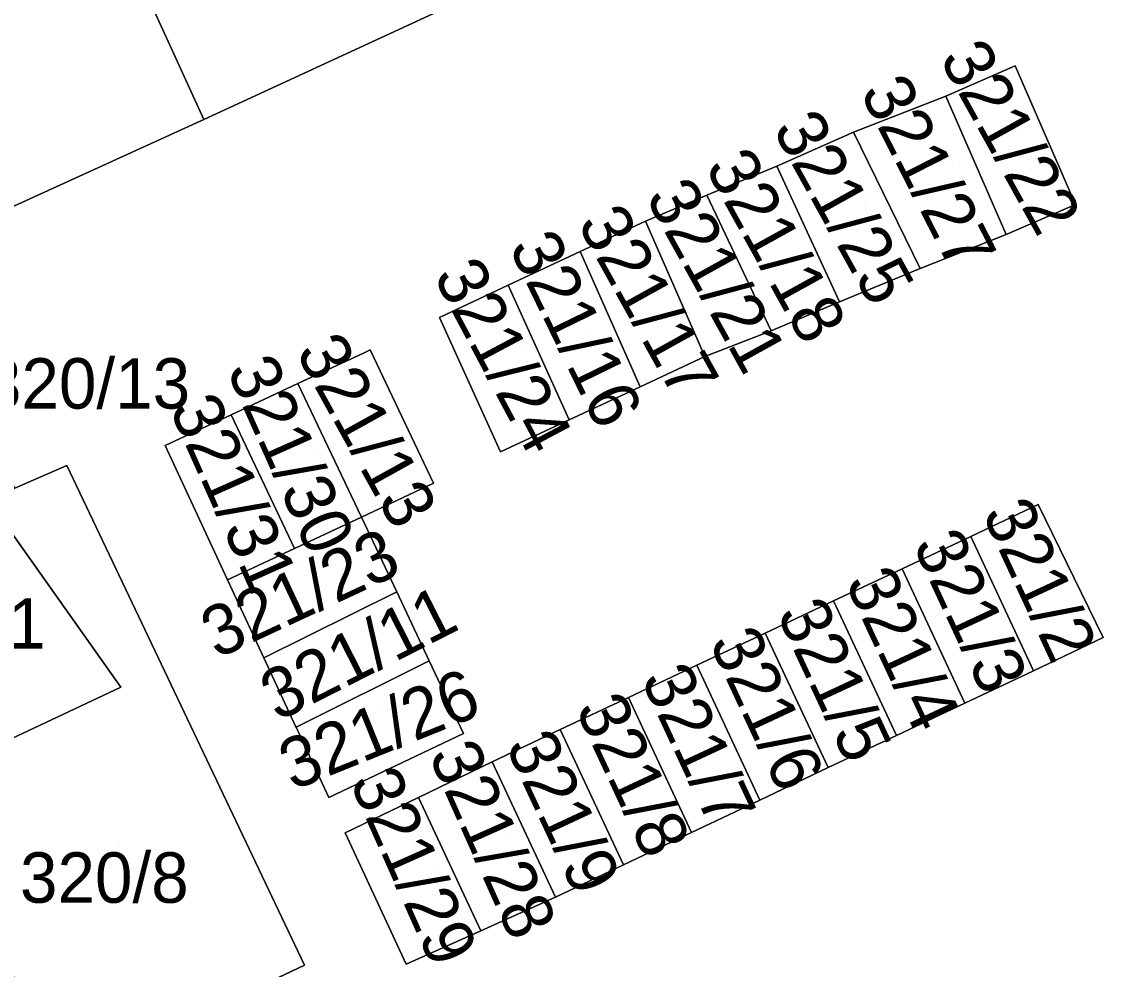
# Model space of a CAD drawing. Extents: x -264070 to -262271, y -1238894 to -1238141.
# Drawn here: x -263627.53 to -263584.01, y -1238522.14 to -1238484.57 of the extents above; entities that cross this region are included whole.
import ezdxf

# ---------------------------------------------------------------- set-up
doc = ezdxf.new("R2010")
doc.units = 0
for name, color, linetype in [('body_kn', 7, 'Continuous'), ('kladpar_druhypozemkov', 7, 'Continuous'), ('kladpar_hranice', 7, 'Continuous'), ('kladpar_parcelnecisla', 7, 'Continuous'), ('kladpar_plochy', 7, 'Continuous')]:
    doc.layers.add(name, color=color, linetype=linetype)

msp = doc.modelspace()

# ---------------------------------------------------------------- linework, layer by layer
at = {"layer": 'body_kn'}
for p, q in [((-263588.13, -1238486.32), (-263588.13, -1238486.32)), ((-263590.88, -1238487.52), (-263590.88, -1238487.52)), ((-263590.88, -1238487.52), (-263590.88, -1238487.52)), ((-263620.31, -1238488.44), (-263620.31, -1238488.44)), ((-263594.54, -1238488.95), (-263594.54, -1238488.95)), ((-263594.54, -1238488.95), (-263594.54, -1238488.95)), ((-263597.58, -1238490.29), (-263597.58, -1238490.29)), ((-263597.58, -1238490.29), (-263597.58, -1238490.29)), ((-263600.36, -1238491.45), (-263600.36, -1238491.45)), ((-263600.36, -1238491.45), (-263600.36, -1238491.45)), ((-263585.73, -1238491.81), (-263585.73, -1238491.81)), ((-263602.79, -1238492.47), (-263602.79, -1238492.47)), ((-263588.48, -1238493.01), (-263588.48, -1238493.01)), ((-263605.38, -1238493.68), (-263605.38, -1238493.68)), ((-263591.9, -1238494.35), (-263591.9, -1238494.35)), ((-263608.24, -1238495.02), (-263608.24, -1238495.02)), ((-263595.1, -1238495.67), (-263595.1, -1238495.67)), ((-263595.1, -1238495.67), (-263595.1, -1238495.67)), ((-263610.96, -1238496.29), (-263610.96, -1238496.29)), ((-263597.8, -1238496.83), (-263597.8, -1238496.83)), ((-263613.98, -1238497.71), (-263613.98, -1238497.71)), ((-263613.71, -1238497.58), (-263613.71, -1238497.58)), ((-263600.44, -1238497.84), (-263600.44, -1238497.84)), ((-263600.44, -1238497.84), (-263600.44, -1238497.84)), ((-263616.58, -1238498.92), (-263616.58, -1238498.92)), ((-263616.58, -1238498.92), (-263616.58, -1238498.92)), ((-263603, -1238499.04), (-263603, -1238499.04)), ((-263603, -1238499.04), (-263603, -1238499.04)), ((-263619.22, -1238500.15), (-263619.22, -1238500.15)), ((-263605.82, -1238500.36), (-263605.82, -1238500.36)), ((-263605.82, -1238500.36), (-263605.82, -1238500.36)), ((-263621.85, -1238501.37), (-263621.85, -1238501.37)), ((-263621.85, -1238501.37), (-263621.85, -1238501.37)), ((-263608.54, -1238501.63), (-263608.54, -1238501.63)), ((-263625.74, -1238502.17), (-263625.74, -1238502.17)), ((-263611.2, -1238502.87), (-263611.2, -1238502.87)), ((-263611.2, -1238502.87), (-263611.2, -1238502.87)), ((-263587.21, -1238503.71), (-263587.21, -1238503.71)), ((-263614.06, -1238504.22), (-263614.06, -1238504.22)), ((-263589.89, -1238504.98), (-263589.89, -1238504.98)), ((-263616.72, -1238505.46), (-263616.72, -1238505.46)), ((-263592.61, -1238506.26), (-263592.61, -1238506.26)), ((-263619.37, -1238506.7), (-263619.37, -1238506.7)), ((-263612.66, -1238507.18), (-263612.66, -1238507.18)), ((-263612.66, -1238507.18), (-263612.66, -1238507.18)), ((-263595.33, -1238507.54), (-263595.33, -1238507.54)), ((-263595.33, -1238507.54), (-263595.33, -1238507.54)), ((-263598.04, -1238508.81), (-263598.04, -1238508.81)), ((-263598.04, -1238508.81), (-263598.04, -1238508.81)), ((-263584.64, -1238508.99), (-263584.64, -1238508.99)), ((-263584.64, -1238508.99), (-263584.64, -1238508.99)), ((-263618.02, -1238509.6), (-263618.02, -1238509.6)), ((-263617.93, -1238509.79), (-263617.93, -1238509.79)), ((-263617.93, -1238509.79), (-263617.93, -1238509.79)), ((-263611.37, -1238509.92), (-263611.37, -1238509.92)), ((-263600.75, -1238510.09), (-263600.75, -1238510.09)), ((-263600.75, -1238510.09), (-263600.75, -1238510.09)), ((-263587.4, -1238510.31), (-263587.4, -1238510.31)), ((-263587.4, -1238510.31), (-263587.4, -1238510.31)), ((-263623.6, -1238510.96), (-263623.6, -1238510.96)), ((-263603.46, -1238511.37), (-263603.46, -1238511.37)), ((-263590.12, -1238511.59), (-263590.12, -1238511.59)), ((-263590.12, -1238511.59), (-263590.12, -1238511.59)), ((-263616.67, -1238512.5), (-263616.67, -1238512.5)), ((-263616.65, -1238512.55), (-263616.65, -1238512.55)), ((-263616.65, -1238512.55), (-263616.65, -1238512.55)), ((-263610.01, -1238512.8), (-263610.01, -1238512.8)), ((-263606.17, -1238512.64), (-263606.17, -1238512.64)), ((-263606.17, -1238512.64), (-263606.17, -1238512.64)), ((-263592.83, -1238512.87), (-263592.83, -1238512.87)), ((-263608.87, -1238513.92), (-263608.87, -1238513.92)), ((-263595.54, -1238514.15), (-263595.54, -1238514.15)), ((-263615.35, -1238515.34), (-263615.35, -1238515.34)), ((-263611.79, -1238515.33), (-263611.79, -1238515.33)), ((-263598.25, -1238515.44), (-263598.25, -1238515.44)), ((-263614.7, -1238516.73), (-263614.7, -1238516.73)), ((-263614.7, -1238516.73), (-263614.7, -1238516.73)), ((-263600.96, -1238516.72), (-263600.96, -1238516.72)), ((-263600.96, -1238516.72), (-263600.96, -1238516.72)), ((-263603.66, -1238518), (-263603.66, -1238518)), ((-263606.36, -1238519.29), (-263606.36, -1238519.29)), ((-263609.32, -1238520.62), (-263609.32, -1238520.62)), ((-263609.32, -1238520.62), (-263609.32, -1238520.62)), ((-263616.32, -1238521.98), (-263616.32, -1238521.98)), ((-263616.32, -1238521.98), (-263616.32, -1238521.98)), ((-263612.28, -1238521.94), (-263612.28, -1238521.94))]:
    msp.add_line(p, q, dxfattribs=at)
at = {"layer": 'kladpar_druhypozemkov'}
for p, q in [((-263587.84, -1238489.03), (-263587.84, -1238489.03)), ((-263590.32, -1238490.23), (-263590.32, -1238490.23)), ((-263594.09, -1238491.69), (-263594.09, -1238491.69)), ((-263597, -1238493.15), (-263597, -1238493.15)), ((-263599.75, -1238494), (-263599.75, -1238494)), ((-263602.32, -1238495.29), (-263602.32, -1238495.29)), ((-263604.97, -1238496.75), (-263604.97, -1238496.75)), ((-263607.63, -1238497.6), (-263607.63, -1238497.6)), ((-263613.11, -1238500.31), (-263613.11, -1238500.31)), ((-263615.97, -1238501.56), (-263615.97, -1238501.56)), ((-263618.5, -1238502.65), (-263618.5, -1238502.65)), ((-263616.52, -1238506.21), (-263616.52, -1238506.21)), ((-263586.34, -1238506.59), (-263586.34, -1238506.59)), ((-263589.12, -1238507.91), (-263589.12, -1238507.91)), ((-263615.04, -1238509.08), (-263615.04, -1238509.08)), ((-263591.89, -1238509.12), (-263591.89, -1238509.12)), ((-263594.54, -1238510.49), (-263594.54, -1238510.49)), ((-263613.2, -1238511.83), (-263613.2, -1238511.83)), ((-263597.28, -1238511.78), (-263597.28, -1238511.78)), ((-263599.97, -1238512.9), (-263599.97, -1238512.9)), ((-263602.66, -1238514.15), (-263602.66, -1238514.15)), ((-263605.6, -1238515.6), (-263605.6, -1238515.6)), ((-263608.28, -1238516.88), (-263608.28, -1238516.88)), ((-263623.64, -1238517.26), (-263623.64, -1238517.26)), ((-263611.14, -1238518.1), (-263611.14, -1238518.1))]:
    msp.add_line(p, q, dxfattribs=at)
at = {"layer": 'kladpar_hranice'}
msp.add_line((-263616.32, -1238521.98), (-263625.74, -1238502.17), dxfattribs=at)
for points in [[(-263620.31, -1238488.44), (-263608.82, -1238483.13), (-263596.94, -1238477.62), (-263582.53, -1238471.05), (-263569.12, -1238464.99)], [(-263608.82, -1238483.13), (-263620.31, -1238488.44), (-263625.68, -1238476.69), (-263620.35, -1238474.22), (-263620.48, -1238473.78), (-263614.35, -1238471), (-263608.82, -1238483.13)], [(-263625.68, -1238476.69), (-263620.31, -1238488.44), (-263635.06, -1238495.16), (-263640.38, -1238483.31), (-263634.61, -1238480.69), (-263634.79, -1238480.25), (-263632.27, -1238479.18), (-263632.09, -1238479.59), (-263625.68, -1238476.69)], [(-263610.96, -1238496.29), (-263608.54, -1238501.63), (-263605.82, -1238500.36), (-263603, -1238499.04), (-263600.44, -1238497.84), (-263597.8, -1238496.83), (-263595.1, -1238495.67), (-263591.9, -1238494.35), (-263588.48, -1238493.01), (-263585.73, -1238491.81), (-263588.13, -1238486.32), (-263590.88, -1238487.52), (-263594.54, -1238488.95), (-263597.58, -1238490.29), (-263600.36, -1238491.45), (-263602.79, -1238492.47), (-263605.38, -1238493.68), (-263608.24, -1238495.02), (-263610.96, -1238496.29)], [(-263590.88, -1238487.52), (-263588.13, -1238486.32), (-263585.73, -1238491.81), (-263588.48, -1238493.01), (-263590.88, -1238487.52)], [(-263594.54, -1238488.95), (-263590.88, -1238487.52), (-263588.48, -1238493.01), (-263591.9, -1238494.35), (-263594.54, -1238488.95)], [(-263625.74, -1238502.17), (-263627.81, -1238503.06), (-263629.3, -1238499.82), (-263630.95, -1238500.62), (-263635.06, -1238495.16), (-263620.31, -1238488.44)], [(-263597.58, -1238490.29), (-263594.54, -1238488.95), (-263591.9, -1238494.35), (-263595.1, -1238495.67), (-263597.58, -1238490.29)], [(-263595.1, -1238495.67), (-263597.8, -1238496.83), (-263600.36, -1238491.45), (-263597.58, -1238490.29), (-263595.1, -1238495.67)], [(-263600.36, -1238491.45), (-263597.8, -1238496.83), (-263600.44, -1238497.84), (-263602.79, -1238492.47), (-263600.36, -1238491.45)], [(-263600.44, -1238497.84), (-263603, -1238499.04), (-263605.38, -1238493.68), (-263602.79, -1238492.47), (-263600.44, -1238497.84)], [(-263603, -1238499.04), (-263605.82, -1238500.36), (-263608.24, -1238495.02), (-263605.38, -1238493.68), (-263603, -1238499.04)], [(-263605.82, -1238500.36), (-263608.54, -1238501.63), (-263610.96, -1238496.29), (-263608.24, -1238495.02), (-263605.82, -1238500.36)], [(-263619.37, -1238506.7), (-263618.02, -1238509.6), (-263617.93, -1238509.79), (-263616.67, -1238512.5), (-263616.65, -1238512.55), (-263615.35, -1238515.34), (-263610.01, -1238512.8), (-263611.37, -1238509.92), (-263612.66, -1238507.18), (-263614.06, -1238504.22), (-263611.2, -1238502.87), (-263613.71, -1238497.58), (-263613.98, -1238497.71), (-263616.58, -1238498.92), (-263619.22, -1238500.15), (-263621.85, -1238501.37), (-263619.37, -1238506.7)], [(-263611.2, -1238502.87), (-263614.06, -1238504.22), (-263616.58, -1238498.92), (-263613.98, -1238497.71), (-263613.71, -1238497.58), (-263611.2, -1238502.87)], [(-263616.58, -1238498.92), (-263614.06, -1238504.22), (-263616.72, -1238505.46), (-263619.22, -1238500.15), (-263616.58, -1238498.92)], [(-263621.85, -1238501.37), (-263619.22, -1238500.15), (-263616.72, -1238505.46), (-263619.37, -1238506.7), (-263621.85, -1238501.37)], [(-263616.32, -1238521.98), (-263625.87, -1238526.51), (-263631.61, -1238514.72), (-263623.6, -1238510.96), (-263628.87, -1238503.54), (-263627.81, -1238503.06), (-263625.74, -1238502.17), (-263616.32, -1238521.98)], [(-263628.87, -1238503.54), (-263623.6, -1238510.96), (-263631.61, -1238514.72), (-263635.54, -1238506.57), (-263628.87, -1238503.54)], [(-263606.36, -1238519.29), (-263603.66, -1238518), (-263600.96, -1238516.72), (-263598.25, -1238515.44), (-263595.54, -1238514.15), (-263592.83, -1238512.87), (-263590.12, -1238511.59), (-263587.4, -1238510.31), (-263584.64, -1238508.99), (-263587.21, -1238503.71), (-263589.89, -1238504.98), (-263592.61, -1238506.26), (-263595.33, -1238507.54), (-263598.04, -1238508.81), (-263600.75, -1238510.09), (-263603.46, -1238511.37), (-263606.17, -1238512.64), (-263608.87, -1238513.92), (-263611.79, -1238515.33), (-263614.7, -1238516.73), (-263612.28, -1238521.94), (-263609.32, -1238520.62), (-263606.36, -1238519.29)], [(-263584.64, -1238508.99), (-263587.4, -1238510.31), (-263589.89, -1238504.98), (-263587.21, -1238503.71), (-263584.64, -1238508.99)], [(-263617.93, -1238509.79), (-263618.02, -1238509.6), (-263619.37, -1238506.7), (-263616.72, -1238505.46), (-263614.06, -1238504.22), (-263612.66, -1238507.18), (-263617.93, -1238509.79)], [(-263587.4, -1238510.31), (-263590.12, -1238511.59), (-263592.61, -1238506.26), (-263589.89, -1238504.98), (-263587.4, -1238510.31)], [(-263590.12, -1238511.59), (-263592.83, -1238512.87), (-263595.33, -1238507.54), (-263592.61, -1238506.26), (-263590.12, -1238511.59)], [(-263612.66, -1238507.18), (-263611.37, -1238509.92), (-263616.65, -1238512.55), (-263616.67, -1238512.5), (-263617.93, -1238509.79), (-263612.66, -1238507.18)], [(-263595.33, -1238507.54), (-263592.83, -1238512.87), (-263595.54, -1238514.15), (-263598.04, -1238508.81), (-263595.33, -1238507.54)], [(-263598.04, -1238508.81), (-263595.54, -1238514.15), (-263598.25, -1238515.44), (-263600.75, -1238510.09), (-263598.04, -1238508.81)], [(-263616.65, -1238512.55), (-263611.37, -1238509.92), (-263610.01, -1238512.8), (-263615.35, -1238515.34), (-263616.65, -1238512.55)], [(-263600.75, -1238510.09), (-263598.25, -1238515.44), (-263600.96, -1238516.72), (-263603.46, -1238511.37), (-263600.75, -1238510.09)], [(-263600.96, -1238516.72), (-263603.66, -1238518), (-263606.17, -1238512.64), (-263603.46, -1238511.37), (-263600.96, -1238516.72)], [(-263606.17, -1238512.64), (-263603.66, -1238518), (-263606.36, -1238519.29), (-263608.87, -1238513.92), (-263606.17, -1238512.64)], [(-263609.32, -1238520.62), (-263611.79, -1238515.33), (-263608.87, -1238513.92), (-263606.36, -1238519.29), (-263609.32, -1238520.62)], [(-263614.7, -1238516.73), (-263611.79, -1238515.33), (-263609.32, -1238520.62), (-263612.28, -1238521.94), (-263614.7, -1238516.73)], [(-263625.87, -1238526.51), (-263616.32, -1238521.98)]]:
    msp.add_lwpolyline(points, dxfattribs=at)
at = {"layer": 'kladpar_plochy'}
for p, q in [((-263620.31, -1238488.44), (-263608.82, -1238483.13)), ((-263588.13, -1238486.32), (-263590.88, -1238487.52)), ((-263585.73, -1238491.81), (-263588.13, -1238486.32)), ((-263590.88, -1238487.52), (-263594.54, -1238488.95)), ((-263635.06, -1238495.16), (-263620.31, -1238488.44)), ((-263594.54, -1238488.95), (-263597.58, -1238490.29)), ((-263597.58, -1238490.29), (-263600.36, -1238491.45)), ((-263600.36, -1238491.45), (-263602.79, -1238492.47)), ((-263588.48, -1238493.01), (-263585.73, -1238491.81)), ((-263602.79, -1238492.47), (-263605.38, -1238493.68)), ((-263591.9, -1238494.35), (-263588.48, -1238493.01)), ((-263605.38, -1238493.68), (-263608.24, -1238495.02)), ((-263595.1, -1238495.67), (-263591.9, -1238494.35)), ((-263608.24, -1238495.02), (-263610.96, -1238496.29)), ((-263597.8, -1238496.83), (-263595.1, -1238495.67)), ((-263610.96, -1238496.29), (-263608.54, -1238501.63)), ((-263600.44, -1238497.84), (-263597.8, -1238496.83)), ((-263613.98, -1238497.71), (-263616.58, -1238498.92)), ((-263613.71, -1238497.58), (-263613.98, -1238497.71)), ((-263611.2, -1238502.87), (-263613.71, -1238497.58)), ((-263603, -1238499.04), (-263600.44, -1238497.84)), ((-263616.58, -1238498.92), (-263619.22, -1238500.15)), ((-263605.82, -1238500.36), (-263603, -1238499.04)), ((-263619.22, -1238500.15), (-263621.85, -1238501.37)), ((-263608.54, -1238501.63), (-263605.82, -1238500.36)), ((-263621.85, -1238501.37), (-263619.37, -1238506.7)), ((-263625.74, -1238502.17), (-263627.81, -1238503.06)), ((-263616.32, -1238521.98), (-263625.74, -1238502.17)), ((-263614.06, -1238504.22), (-263611.2, -1238502.87)), ((-263587.21, -1238503.71), (-263589.89, -1238504.98)), ((-263584.64, -1238508.99), (-263587.21, -1238503.71)), ((-263612.66, -1238507.18), (-263614.06, -1238504.22)), ((-263589.89, -1238504.98), (-263592.61, -1238506.26)), ((-263592.61, -1238506.26), (-263595.33, -1238507.54)), ((-263619.37, -1238506.7), (-263618.02, -1238509.6)), ((-263611.37, -1238509.92), (-263612.66, -1238507.18)), ((-263595.33, -1238507.54), (-263598.04, -1238508.81)), ((-263598.04, -1238508.81), (-263600.75, -1238510.09)), ((-263587.4, -1238510.31), (-263584.64, -1238508.99)), ((-263618.02, -1238509.6), (-263617.93, -1238509.79)), ((-263617.93, -1238509.79), (-263616.67, -1238512.5)), ((-263610.01, -1238512.8), (-263611.37, -1238509.92)), ((-263600.75, -1238510.09), (-263603.46, -1238511.37)), ((-263590.12, -1238511.59), (-263587.4, -1238510.31)), ((-263603.46, -1238511.37), (-263606.17, -1238512.64)), ((-263592.83, -1238512.87), (-263590.12, -1238511.59)), ((-263616.67, -1238512.5), (-263616.65, -1238512.55)), ((-263616.65, -1238512.55), (-263615.35, -1238515.34)), ((-263615.35, -1238515.34), (-263610.01, -1238512.8)), ((-263606.17, -1238512.64), (-263608.87, -1238513.92)), ((-263595.54, -1238514.15), (-263592.83, -1238512.87)), ((-263608.87, -1238513.92), (-263611.79, -1238515.33)), ((-263598.25, -1238515.44), (-263595.54, -1238514.15)), ((-263611.79, -1238515.33), (-263614.7, -1238516.73)), ((-263600.96, -1238516.72), (-263598.25, -1238515.44)), ((-263614.7, -1238516.73), (-263612.28, -1238521.94)), ((-263603.66, -1238518), (-263600.96, -1238516.72)), ((-263606.36, -1238519.29), (-263603.66, -1238518)), ((-263609.32, -1238520.62), (-263606.36, -1238519.29)), ((-263612.28, -1238521.94), (-263609.32, -1238520.62)), ((-263625.87, -1238526.51), (-263616.32, -1238521.98))]:
    msp.add_line(p, q, dxfattribs=at)
for points in [[(-263608.82, -1238483.13), (-263620.31, -1238488.44), (-263625.68, -1238476.69), (-263620.35, -1238474.22), (-263620.48, -1238473.78), (-263614.35, -1238471)], [(-263625.68, -1238476.69), (-263620.31, -1238488.44), (-263635.06, -1238495.16), (-263640.38, -1238483.31), (-263634.61, -1238480.69), (-263634.79, -1238480.25), (-263632.27, -1238479.18), (-263632.09, -1238479.59)], [(-263590.88, -1238487.52), (-263588.13, -1238486.32), (-263585.73, -1238491.81), (-263588.48, -1238493.01)], [(-263594.54, -1238488.95), (-263590.88, -1238487.52), (-263588.48, -1238493.01), (-263591.9, -1238494.35)], [(-263597.58, -1238490.29), (-263594.54, -1238488.95), (-263591.9, -1238494.35), (-263595.1, -1238495.67)], [(-263595.1, -1238495.67), (-263597.8, -1238496.83), (-263600.36, -1238491.45), (-263597.58, -1238490.29)], [(-263600.36, -1238491.45), (-263597.8, -1238496.83), (-263600.44, -1238497.84), (-263602.79, -1238492.47)], [(-263600.44, -1238497.84), (-263603, -1238499.04), (-263605.38, -1238493.68), (-263602.79, -1238492.47)], [(-263603, -1238499.04), (-263605.82, -1238500.36), (-263608.24, -1238495.02), (-263605.38, -1238493.68)], [(-263605.82, -1238500.36), (-263608.54, -1238501.63), (-263610.96, -1238496.29), (-263608.24, -1238495.02)], [(-263611.2, -1238502.87), (-263614.06, -1238504.22), (-263616.58, -1238498.92), (-263613.98, -1238497.71), (-263613.71, -1238497.58)], [(-263616.58, -1238498.92), (-263614.06, -1238504.22), (-263616.72, -1238505.46), (-263619.22, -1238500.15)], [(-263621.85, -1238501.37), (-263619.22, -1238500.15), (-263616.72, -1238505.46), (-263619.37, -1238506.7)], [(-263616.32, -1238521.98), (-263625.87, -1238526.51), (-263631.61, -1238514.72), (-263623.6, -1238510.96), (-263628.87, -1238503.54), (-263627.81, -1238503.06), (-263625.74, -1238502.17)], [(-263628.87, -1238503.54), (-263623.6, -1238510.96), (-263631.61, -1238514.72), (-263635.54, -1238506.57)], [(-263584.64, -1238508.99), (-263587.4, -1238510.31), (-263589.89, -1238504.98), (-263587.21, -1238503.71)], [(-263617.93, -1238509.79), (-263618.02, -1238509.6), (-263619.37, -1238506.7), (-263616.72, -1238505.46), (-263614.06, -1238504.22), (-263612.66, -1238507.18)], [(-263587.4, -1238510.31), (-263590.12, -1238511.59), (-263592.61, -1238506.26), (-263589.89, -1238504.98)], [(-263590.12, -1238511.59), (-263592.83, -1238512.87), (-263595.33, -1238507.54), (-263592.61, -1238506.26)], [(-263612.66, -1238507.18), (-263611.37, -1238509.92), (-263616.65, -1238512.55), (-263616.67, -1238512.5), (-263617.93, -1238509.79)], [(-263595.33, -1238507.54), (-263592.83, -1238512.87), (-263595.54, -1238514.15), (-263598.04, -1238508.81)], [(-263598.04, -1238508.81), (-263595.54, -1238514.15), (-263598.25, -1238515.44), (-263600.75, -1238510.09)], [(-263616.65, -1238512.55), (-263611.37, -1238509.92), (-263610.01, -1238512.8), (-263615.35, -1238515.34)], [(-263600.75, -1238510.09), (-263598.25, -1238515.44), (-263600.96, -1238516.72), (-263603.46, -1238511.37)], [(-263600.96, -1238516.72), (-263603.66, -1238518), (-263606.17, -1238512.64), (-263603.46, -1238511.37)], [(-263606.17, -1238512.64), (-263603.66, -1238518), (-263606.36, -1238519.29), (-263608.87, -1238513.92)], [(-263609.32, -1238520.62), (-263611.79, -1238515.33), (-263608.87, -1238513.92), (-263606.36, -1238519.29)], [(-263614.7, -1238516.73), (-263611.79, -1238515.33), (-263609.32, -1238520.62), (-263612.28, -1238521.94)]]:
    msp.add_lwpolyline(points, close=True, dxfattribs=at)

# ---------------------------------------------------------------- texts
at = {"layer": 'kladpar_parcelnecisla'}
for s, rotation, p in [('321/22', 299, (-263591.153, -1238486.024)), ('321/27', 297, (-263594.301, -1238487.354)), ('321/25', 299, (-263597.768, -1238488.822)), ('321/18', 299, (-263600.452, -1238490.333)), ('321/21', 299, (-263602.813, -1238491.518)), ('321/17', 299, (-263605.518, -1238492.565)), ('321/16', 296, (-263608.229, -1238493.495)), ('321/24', 298, (-263611.227, -1238494.645)), ('321/13', 299, (-263616.69, -1238497.664)), ('321/30', 294, (-263619.421, -1238498.375)), ('321/31', 294, (-263621.692, -1238499.908)), ('321/2', 295, (-263589.457, -1238504.073)), ('321/3', 295, (-263592.203, -1238505.309)), ('321/23', 25, (-263619.795, -1238509.853)), ('321/4', 295, (-263594.89, -1238506.802)), ('321/11', 27, (-263617.381, -1238512.341)), ('321/5', 295, (-263597.603, -1238508.042)), ('321/6', 295, (-263600.28, -1238509.182)), ('321/26', 22, (-263616.788, -1238515.074)), ('321/7', 295, (-263602.99, -1238510.635)), ('321/8', 295, (-263605.59, -1238511.81)), ('321/9', 295, (-263608.36, -1238513.282)), ('321/28', 294, (-263611.411, -1238513.647)), ('321/29', 294, (-263614.542, -1238514.708))]:
    msp.add_text(s, height=2, rotation=rotation, dxfattribs=at).set_placement(p)
for s, p in [('320/13', (-263629.033, -1238499.91)), ('320/1', (-263633.28, -1238509.43)), ('320/8', (-263627.603, -1238519.51))]:
    msp.add_text(s, height=2, dxfattribs=at).set_placement(p)

doc.saveas('drawing.dxf')
